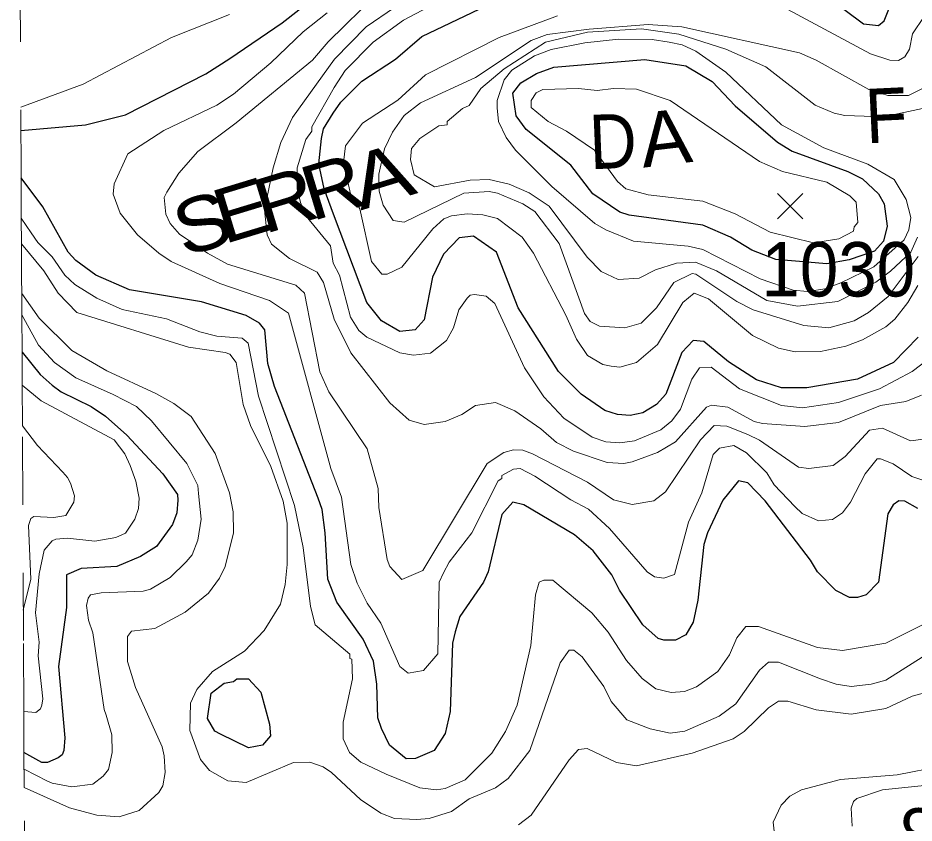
# Model space of a CAD drawing. Extents: x 423 to 448.8, y 7456.3 to 7484.
# Drawn here: x 423.094 to 424.412, y 7462.195 to 7463.38 of the extents above; entities that cross this region are included whole.
import ezdxf
from ezdxf.enums import TextEntityAlignment as Align

# ---------------------------------------------------------------- set-up
doc = ezdxf.new("R2010")
doc.units = 0
doc.header["$LTSCALE"] = 0.032
doc.linetypes.add('SHORT_DASHED', pattern=[2.7, 1.5, -1.2])
for name, color, linetype, lineweight in [('1', 7, 'Continuous', 25), ('2', 7, 'Continuous', 13), ('21', 7, 'Continuous', 25), ('22', 7, 'SHORT_DASHED', 13)]:
    doc.layers.add(name, color=color, linetype=linetype, lineweight=lineweight)
doc.layers.add('61', color=7, linetype='Continuous')

msp = doc.modelspace()

# ---------------------------------------------------------------- linework, layer by layer
at = {"layer": '1'}
for points in [[(423.0986, 7463.2141), (423.1934, 7463.2223), (423.2522, 7463.237), (423.3705, 7463.2973), (423.4061, 7463.3198), (423.4827, 7463.3724), (423.5677, 7463.4389)], [(424.2592, 7463.4304), (424.3381, 7463.3708), (424.3598, 7463.3685), (424.3683, 7463.3755), (424.3753, 7463.3925)], [(424.4185, 7462.9098), (424.3822, 7462.8727), (424.3289, 7462.848), (424.2546, 7462.8356), (424.2175, 7462.8356), (424.1804, 7462.8472), (424.1393, 7462.8735), (424.103, 7462.9036), (424.0875, 7462.9052), (424.0705, 7462.8874), (424.0473, 7462.8263), (424.0334, 7462.8109), (424.0133, 7462.7985), (423.9947, 7462.7946), (423.9762, 7462.7962), (423.9576, 7462.8023), (423.9228, 7462.8263), (423.8895, 7462.8596), (423.83, 7462.9532), (423.7982, 7463.0352), (423.7642, 7463.0584), (423.7433, 7463.056), (423.7201, 7463.032), (423.7039, 7462.998), (423.6915, 7462.9354), (423.6784, 7462.9207), (423.6559, 7462.9183), (423.6288, 7462.9338), (423.6072, 7462.9609), (423.5585, 7463.0909), (423.5446, 7463.128), (423.5368, 7463.1651), (423.5407, 7463.2022), (423.5438, 7463.2162), (423.5577, 7463.2394), (423.5693, 7463.2556), (423.6002, 7463.2865), (423.6497, 7463.319), (423.6884, 7463.3523), (423.8044, 7463.4079)], [(423.55, 7462.5541), (423.5461, 7462.6221), (423.5415, 7462.6562), (423.536, 7462.6732), (423.4718, 7462.8372), (423.4618, 7462.8712), (423.4572, 7462.9207), (423.4494, 7462.9307), (423.4301, 7462.9416), (423.3643, 7462.9617), (423.2584, 7462.9795), (423.2089, 7463.0011), (423.1795, 7463.0228), (423.1679, 7463.0351), (423.1307, 7463.1017), (423.0989, 7463.1444)], [(423.1002, 7462.8877), (423.1269, 7462.8549), (423.1447, 7462.8395), (423.1578, 7462.8294), (423.2019, 7462.8078), (423.2228, 7462.7938), (423.2545, 7462.766), (423.3071, 7462.7088), (423.3287, 7462.6786), (423.3295, 7462.6701), (423.328, 7462.6515), (423.3218, 7462.6345), (423.2978, 7462.602), (423.2746, 7462.5873), (423.2398, 7462.5726), (423.1872, 7462.5695), (423.1655, 7462.5603), (423.1655, 7462.5123), (423.154, 7462.4257), (423.1632, 7462.3205), (423.1617, 7462.3019), (423.1594, 7462.2957), (423.1532, 7462.2911), (423.1377, 7462.2841), (423.1292, 7462.2841), (423.1031, 7462.2989)], [(424.4178, 7462.6577), (424.3985, 7462.6685), (424.3899, 7462.6693), (424.3815, 7462.6631), (424.3737, 7462.65), (424.3598, 7462.5494), (424.342, 7462.5309), (424.3289, 7462.527), (424.3172, 7462.527), (424.2971, 7462.5371), (424.2701, 7462.5649), (424.26, 7462.5819), (424.1935, 7462.6693), (424.168, 7462.6956), (424.1541, 7462.6987), (424.1308, 7462.6701), (424.1084, 7462.6221), (424.103, 7462.6051), (424.0945, 7462.5231), (424.0875, 7462.4907), (424.0767, 7462.4721), (424.0612, 7462.4643), (424.0442, 7462.4643), (424.0357, 7462.4667), (424.0133, 7462.4868), (423.9792, 7462.5378), (423.9676, 7462.5603), (423.9405, 7462.5958), (423.9127, 7462.619), (423.8384, 7462.6631), (423.8222, 7462.667), (423.806, 7462.6492), (423.7859, 7462.5649), (423.7789, 7462.5494), (423.7441, 7462.4991), (423.7371, 7462.4767), (423.7333, 7462.4597), (423.7302, 7462.3592), (423.7225, 7462.3267), (423.7062, 7462.3019), (423.6791, 7462.2903), (423.6652, 7462.2895), (423.6405, 7462.3096), (423.6289, 7462.3344), (423.6234, 7462.3499), (423.6219, 7462.3994), (423.6173, 7462.4334), (423.6018, 7462.4659), (423.5631, 7462.5201), (423.55, 7462.5541)]]:
    msp.add_lwpolyline(points, dxfattribs=at)
for points in [[(423.8222, 7463.2688), (423.8341, 7463.2843), (423.8571, 7463.298), (423.8823, 7463.3073), (424.0164, 7463.3182), (424.0767, 7463.3089), (424.1154, 7463.2858), (424.1494, 7463.2502), (424.2113, 7463.1968), (424.2329, 7463.1836), (424.3149, 7463.1535), (424.3366, 7463.1427), (424.3598, 7463.121), (424.3683, 7463.1063), (424.3729, 7463.073), (424.3675, 7463.0514), (424.3542, 7463.0366), (424.3169, 7463.0237), (424.2839, 7463.0176), (424.2091, 7463.0241), (424.1739, 7463.0377), (424.1424, 7463.0568), (424.1014, 7463.0746), (423.9932, 7463.0893), (423.9793, 7463.0939), (423.9398, 7463.121), (423.9073, 7463.1628), (423.8416, 7463.2154), (423.8269, 7463.2355)], [(423.3921, 7462.3258), (423.3836, 7462.3305), (423.3728, 7462.3491), (423.3782, 7462.3862), (423.3976, 7462.4009), (423.4115, 7462.4032), (423.4162, 7462.4071), (423.4332, 7462.4071), (423.4517, 7462.3878), (423.4641, 7462.3406), (423.4657, 7462.3236), (423.454, 7462.3096), (423.4332, 7462.3058)]]:
    msp.add_lwpolyline(points, close=True, dxfattribs=at)
at = {"layer": '2'}
msp.add_line((423.9545, 7462.8696), (423.932, 7462.8828), dxfattribs=at)
for points in [[(423.3589, 7463.1829), (423.4154, 7463.2254), (423.5275, 7463.3175), (423.5507, 7463.3445), (423.6235, 7463.4165), (423.659, 7463.4327), (423.8168, 7463.4807), (424.0025, 7463.5503), (424.0303, 7463.5596), (424.0875, 7463.5719), (424.1463, 7463.5727), (424.1881, 7463.565), (424.2314, 7463.5503), (424.301, 7463.5186), (424.3149, 7463.5162), (424.3265, 7463.5248), (424.3412, 7463.558), (424.3837, 7463.6168), (424.4178, 7463.6771), (424.451, 7463.7127)], [(423.6482, 7463.3948), (423.6064, 7463.3662), (423.56, 7463.319), (423.4981, 7463.2332), (423.4811, 7463.1961), (423.4695, 7463.1589), (423.4571, 7463.0971), (423.461, 7463.0607), (423.4672, 7463.0468), (423.4935, 7463.0259), (423.5345, 7463.0057), (423.5438, 7462.9903), (423.5592, 7462.9362), (423.584, 7462.8867), (423.6412, 7462.8132), (423.6698, 7462.7877), (423.6915, 7462.7814), (423.7225, 7462.7861), (423.7472, 7462.7961), (423.7673, 7462.8093), (423.7967, 7462.8139), (423.8253, 7462.8015), (423.8632, 7462.7753), (423.8864, 7462.7551), (423.9112, 7462.742), (423.9607, 7462.7258), (423.9854, 7462.7242), (423.9978, 7462.7265), (424.0349, 7462.7405), (424.0612, 7462.7559), (424.1068, 7462.807), (424.1146, 7462.8101), (424.1386, 7462.807), (424.1773, 7462.7861), (424.1896, 7462.783), (424.2515, 7462.7783), (424.301, 7462.7845), (424.3629, 7462.8093), (424.4, 7462.8155), (424.4232, 7462.8248)], [(423.6977, 7463.3956), (423.6613, 7463.3762), (423.6165, 7463.3438), (423.5755, 7463.302), (423.5592, 7463.2772), (423.5267, 7463.2193), (423.5267, 7463.213), (423.5175, 7463.2007), (423.5051, 7463.1589), (423.5051, 7463.128), (423.5097, 7463.1079), (423.5182, 7463.0878), (423.5538, 7463.0445), (423.5577, 7463.0189), (423.567, 7463.0011), (423.5832, 7462.9393), (423.5956, 7462.9199), (423.6072, 7462.9098), (423.6559, 7462.8867), (423.6761, 7462.8836), (423.7008, 7462.8866), (423.7248, 7462.9052), (423.7348, 7462.9237), (423.7426, 7462.9501), (423.7549, 7462.9671), (423.7595, 7462.9717), (423.7658, 7462.9725), (423.7827, 7462.9702), (423.7959, 7462.9594), (423.8392, 7462.865), (423.8679, 7462.8224), (423.8972, 7462.7908), (423.939, 7462.7629), (423.9591, 7462.7559), (423.9793, 7462.7544), (424.0009, 7462.7575), (424.0396, 7462.7737), (424.0558, 7462.7869), (424.069, 7462.8039), (424.0852, 7462.848), (424.0968, 7462.865), (424.1138, 7462.8658), (424.1556, 7462.834), (424.2175, 7462.8093), (424.2484, 7462.8062), (424.301, 7462.814), (424.3613, 7462.834), (424.4093, 7462.8596), (424.4565, 7462.8952)], [(423.4053, 7463.3847), (423.3203, 7463.3507), (423.1903, 7463.2819), (423.0984, 7463.2484)], [(424.4294, 7462.6979), (424.4092, 7462.7049), (424.3814, 7462.7234), (424.3629, 7462.7312), (424.3582, 7462.7312), (424.3404, 7462.7088), (424.3188, 7462.667), (424.3072, 7462.6515), (424.2925, 7462.6415), (424.2716, 7462.6399), (424.2476, 7462.6507), (424.2368, 7462.6608), (424.2066, 7462.6925), (424.1958, 7462.7103), (424.1656, 7462.7397), (424.1471, 7462.7505), (424.1262, 7462.7466), (424.1169, 7462.7374), (424.0999, 7462.6809), (424.0805, 7462.6376), (424.0597, 7462.561), (424.0442, 7462.5556), (424.0303, 7462.5572), (424.0195, 7462.5649), (423.9645, 7462.6283), (423.9336, 7462.6569), (423.9073, 7462.6708), (423.8547, 7462.7057), (423.833, 7462.7165), (423.823, 7462.7157), (423.806, 7462.7064), (423.806, 7462.7018), (423.8005, 7462.6987), (423.7619, 7462.6221), (423.7286, 7462.5788), (423.7201, 7462.5634), (423.7139, 7462.5494), (423.7116, 7462.4442), (423.6907, 7462.4195), (423.6683, 7462.4156), (423.6559, 7462.4256), (423.6281, 7462.4891), (423.608, 7462.5185), (423.5933, 7462.5479), (423.584, 7462.5757), (423.5701, 7462.6747), (423.5546, 7462.7165), (423.492, 7462.9454), (423.4641, 7462.964), (423.3914, 7462.9888), (423.3195, 7463.0212), (423.3017, 7463.0336), (423.27, 7463.0607), (423.2445, 7463.0924), (423.2344, 7463.1203), (423.2359, 7463.1357), (423.256, 7463.1798), (423.3086, 7463.2138), (423.3868, 7463.251), (423.4115, 7463.2672), (423.4664, 7463.3136), (423.5136, 7463.3592), (423.5492, 7463.3871)], [(423.932, 7462.8828), (423.9158, 7462.9068), (423.9003, 7462.9424), (423.8524, 7463.0336), (423.8361, 7463.0568), (423.7998, 7463.0846), (423.7782, 7463.0901), (423.7549, 7463.0916), (423.7317, 7463.0885), (423.7209, 7463.0839), (423.7046, 7463.0692), (423.659, 7463.0127), (423.6374, 7463.0026), (423.6296, 7463.0026), (423.6141, 7463.0212), (423.5972, 7463.0986), (423.5832, 7463.121), (423.5732, 7463.1667), (423.5762, 7463.1914), (423.601, 7463.2247), (423.6528, 7463.2587), (423.6938, 7463.2958), (423.8021, 7463.3507), (423.888, 7463.3824)], [(424.2268, 7463.3917), (424.3482, 7463.3268), (424.3768, 7463.3175), (424.3892, 7463.3167), (424.3985, 7463.3221), (424.4054, 7463.3337), (424.41, 7463.3561), (424.4271, 7463.3817)], [(424.4185, 7463.0286), (424.3743, 7462.9696), (424.3451, 7462.9462), (424.3242, 7462.9338), (424.2871, 7462.9238), (424.25, 7462.9269), (424.1757, 7462.9501), (424.1517, 7462.9624), (424.0914, 7463.0027), (424.086, 7463.0034), (424.0589, 7462.9903), (424.0334, 7462.9532), (424.0109, 7462.9307), (423.987, 7462.9238), (423.9498, 7462.9261), (423.9359, 7462.933), (423.9274, 7462.9447), (423.8903, 7463.0475), (423.8547, 7463.0947), (423.8369, 7463.1063), (423.7998, 7463.1218), (423.7874, 7463.1241), (423.7503, 7463.1218), (423.6621, 7463.0792), (423.6459, 7463.0816), (423.6312, 7463.104), (423.6257, 7463.1249), (423.625, 7463.1496), (423.6335, 7463.1868), (423.6451, 7463.2115), (423.6621, 7463.2362), (423.6861, 7463.2548), (423.7673, 7463.292), (423.8493, 7463.3461), (423.8725, 7463.3553), (423.9344, 7463.3631), (424.021, 7463.3701), (424.0705, 7463.3662), (424.2438, 7463.3283), (424.2685, 7463.3175), (424.3458, 7463.2742), (424.3737, 7463.2656), (424.4039, 7463.2656), (424.4356, 7463.2811)], [(424.4248, 7463.2463), (424.3675, 7463.2339), (424.3103, 7463.2362), (424.2948, 7463.2393), (424.267, 7463.251), (424.1943, 7463.3074), (424.1355, 7463.3337), (424.0663, 7463.3558), (424.0115, 7463.3633), (423.9319, 7463.3588), (423.8703, 7463.3438), (423.8095, 7463.3048), (423.775, 7463.2755), (423.758, 7463.2509), (423.748, 7463.2463), (423.7256, 7463.227), (423.7255, 7463.2223), (423.7132, 7463.2208), (423.6853, 7463.2022), (423.673, 7463.1875), (423.6714, 7463.1713), (423.6768, 7463.1488), (423.707, 7463.1311), (423.7596, 7463.1411), (423.7874, 7463.1419), (423.8168, 7463.1349), (423.8462, 7463.1225), (423.8756, 7463.1025), (423.9313, 7463.0274), (423.9521, 7463.0065), (423.9769, 7462.9949), (424.0078, 7462.9965), (424.0318, 7463.0088), (424.0628, 7463.0189), (424.0906, 7463.0204), (424.1216, 7463.0073), (424.1958, 7462.964), (424.2407, 7462.9555), (424.3002, 7462.9625), (424.3561, 7462.991), (424.3777, 7463.0072), (424.4077, 7463.035), (424.4173, 7463.0571)], [(424.4263, 7462.7598), (424.4069, 7462.7575), (424.366, 7462.7761), (424.3466, 7462.7729), (424.311, 7462.7343), (424.2932, 7462.7211), (424.2577, 7462.7165), (424.2422, 7462.7188), (424.185, 7462.7583), (424.168, 7462.7668), (424.137, 7462.7791), (424.1184, 7462.7799), (424.0983, 7462.759), (424.0465, 7462.6825), (424.0295, 7462.6693), (423.9978, 7462.6639), (423.97, 7462.6708), (423.9321, 7462.6964), (423.8509, 7462.7381), (423.8369, 7462.7435), (423.823, 7462.7443), (423.8091, 7462.7405), (423.7843, 7462.7242), (423.69, 7462.5665), (423.659, 7462.5533), (423.6412, 7462.5726), (423.6374, 7462.5827), (423.625, 7462.6593), (423.6242, 7462.6871), (423.608, 7462.7459), (423.5515, 7462.8294), (423.5384, 7462.8588), (423.5159, 7462.9748), (423.5028, 7462.9864), (423.4023, 7463.0174), (423.3729, 7463.0336), (423.3318, 7463.0615), (423.3179, 7463.0769), (423.3117, 7463.0908), (423.3094, 7463.1156), (423.3133, 7463.1233), (423.3311, 7463.1512), (423.3589, 7463.1829)], [(423.0992, 7463.0849), (423.1139, 7463.0632), (423.1237, 7463.0493), (423.1447, 7463.0282), (423.1632, 7463.0011), (423.1779, 7462.9872), (423.2104, 7462.9671), (423.2476, 7462.9508), (423.3125, 7462.9369), (423.362, 7462.9176), (423.3868, 7462.9114), (423.4239, 7462.9083), (423.4331, 7462.9013), (423.4479, 7462.8232), (423.5012, 7462.6624), (423.5136, 7462.6005), (423.5244, 7462.5139), (423.5314, 7462.4868), (423.5824, 7462.4435), (423.5824, 7462.4373), (423.5855, 7462.4365), (423.5863, 7462.4071), (423.5724, 7462.3437), (423.5724, 7462.319), (423.5817, 7462.2988), (423.5987, 7462.2849), (423.6358, 7462.2671), (423.6853, 7462.247), (423.7101, 7462.2439), (423.7225, 7462.2462), (423.7518, 7462.2586), (423.7913, 7462.298), (423.8114, 7462.3298), (423.8284, 7462.3685), (423.8485, 7462.4566), (423.8555, 7462.5309), (423.8609, 7462.5494), (423.8679, 7462.5525), (423.881, 7462.5525), (423.9382, 7462.5046), (423.9622, 7462.4759), (423.9893, 7462.4342), (424.0125, 7462.4079), (424.0326, 7462.3924), (424.0551, 7462.387), (424.0744, 7462.3886), (424.0922, 7462.3955), (424.1239, 7462.4179), (424.1409, 7462.4427), (424.1517, 7462.4675), (424.1648, 7462.4845), (424.1834, 7462.4845), (424.2701, 7462.4535), (424.3072, 7462.4489), (424.3706, 7462.4597), (424.4402, 7462.4945)], [(423.0994, 7463.047), (423.1323, 7463.0073), (423.1532, 7462.9748), (423.181, 7462.9462), (423.345, 7462.8951), (423.3992, 7462.8874), (423.4061, 7462.8851), (423.4154, 7462.8727), (423.4254, 7462.8109), (423.4362, 7462.7799), (423.4664, 7462.7196), (423.4842, 7462.6686), (423.4904, 7462.6361), (423.4904, 7462.5757), (423.4873, 7462.5463), (423.4803, 7462.517), (423.4564, 7462.4783), (423.4277, 7462.4481), (423.3806, 7462.4179), (423.3573, 7462.3917), (423.3481, 7462.3715), (423.3473, 7462.3313), (423.3628, 7462.2888), (423.3759, 7462.2725), (423.403, 7462.2571), (423.4301, 7462.2547), (423.4997, 7462.2841), (423.5237, 7462.2849), (423.543, 7462.2779), (423.5553, 7462.2694), (423.5979, 7462.23), (423.6281, 7462.2099), (423.6482, 7462.2021), (423.6807, 7462.2006), (423.6993, 7462.2021), (423.7317, 7462.2122), (423.758, 7462.2308), (423.7967, 7462.247), (423.8152, 7462.2609), (423.847, 7462.3019), (423.8918, 7462.4311), (423.905, 7462.4497), (423.9119, 7462.4497), (423.9243, 7462.4396), (423.956, 7462.3963), (423.9669, 7462.3738), (423.99, 7462.3468), (424.0241, 7462.3336), (424.0535, 7462.3274), (424.0752, 7462.3305), (424.1254, 7462.3522), (424.1502, 7462.3708), (424.185, 7462.4203), (424.1981, 7462.4319), (424.2128, 7462.4319), (424.2747, 7462.4071), (424.2979, 7462.3994), (424.3196, 7462.3963), (424.349, 7462.3994), (424.3706, 7462.4055), (424.4333, 7462.445)], [(424.4178, 7462.9857), (424.4031, 7462.9609), (424.3838, 7462.9362), (424.3706, 7462.9253), (424.3366, 7462.906), (424.3118, 7462.8967), (424.2747, 7462.889), (424.2376, 7462.8882), (424.2128, 7462.8936), (424.1749, 7462.9122), (424.1099, 7462.9663), (424.0891, 7462.9748), (424.0721, 7462.9609), (424.0349, 7462.899), (424.004, 7462.8727), (423.9793, 7462.8658), (423.9669, 7462.8673), (423.9545, 7462.8696)], [(423.0998, 7462.9741), (423.1253, 7462.9377), (423.1733, 7462.8905), (423.2251, 7462.8603), (423.2971, 7462.8271), (423.3234, 7462.8124), (423.3489, 7462.7931), (423.3844, 7462.7389), (423.4053, 7462.6809), (423.4107, 7462.6531), (423.4115, 7462.6221), (423.3992, 7462.5726), (423.3906, 7462.5556), (423.3744, 7462.5332), (423.3404, 7462.5053), (423.2955, 7462.4814), (423.2615, 7462.4775), (423.2553, 7462.4697), (423.2553, 7462.4443), (423.2553, 7462.4326), (423.2669, 7462.3947), (423.3063, 7462.3073), (423.3094, 7462.2942), (423.311, 7462.2694), (423.3071, 7462.2501), (423.3017, 7462.2401), (423.2723, 7462.2137), (423.2429, 7462.2045), (423.2104, 7462.2068), (423.1702, 7462.2176), (423.1034, 7462.2474)], [(423.1033, 7462.2745), (423.1377, 7462.257), (423.1446, 7462.2538), (423.1733, 7462.2485), (423.2042, 7462.2524), (423.2197, 7462.264), (423.2274, 7462.274), (423.2328, 7462.2988), (423.2321, 7462.3251), (423.2242, 7462.3538), (423.2212, 7462.3623), (423.2042, 7462.4752), (423.1981, 7462.4938), (423.195, 7462.5154), (423.1973, 7462.5262), (423.2011, 7462.5309), (423.2166, 7462.534), (423.2785, 7462.5363), (423.2893, 7462.5394), (423.3179, 7462.5564), (423.3419, 7462.5796), (423.3504, 7462.5897), (423.3589, 7462.6113), (423.3636, 7462.6423), (423.3596, 7462.6801), (423.3589, 7462.6918), (423.3427, 7462.7242), (423.2909, 7462.7869), (423.2684, 7462.8078), (423.2344, 7462.8255), (423.1795, 7462.8503), (423.1478, 7462.8727), (423.1245, 7462.8982), (423.0999, 7462.9429)], [(423.1004, 7462.8392), (423.1284, 7462.8163), (423.2359, 7462.759), (423.2514, 7462.7382), (423.2591, 7462.7211), (423.2677, 7462.6979), (423.2723, 7462.6732), (423.2715, 7462.6577), (423.2661, 7462.6423), (423.2522, 7462.6214), (423.2383, 7462.6152), (423.2073, 7462.6097), (423.1671, 7462.6144), (423.1501, 7462.6128), (423.1447, 7462.6105), (423.133, 7462.5966), (423.1253, 7462.5618), (423.1199, 7462.5046), (423.1253, 7462.4613), (423.1238, 7462.4412), (423.1307, 7462.3777), (423.1292, 7462.3685), (423.1276, 7462.363), (423.1207, 7462.3576), (423.1028, 7462.3592)], [(423.1007, 7462.7794), (423.123, 7462.7505), (423.1603, 7462.7114), (423.1672, 7462.7036), (423.1713, 7462.6954), (423.1772, 7462.6763), (423.1764, 7462.667), (423.1648, 7462.6477), (423.147, 7462.6446), (423.1176, 7462.6461), (423.113, 7462.643), (423.1099, 7462.6329), (423.113, 7462.5541), (423.1021, 7462.5085)], [(424.3211, 7462.1905), (424.3196, 7462.2169), (424.3234, 7462.2269), (424.3281, 7462.2315), (424.366, 7462.2439), (424.4557, 7462.2532), (424.499, 7462.271), (424.5238, 7462.2926), (424.5806, 7462.3748), (424.6106, 7462.3943), (424.6527, 7462.4033), (424.6902, 7462.4003), (424.7395, 7462.3661), (424.7543, 7462.336), (424.7635, 7462.2927), (424.762, 7462.2478), (424.745, 7462.1735)], [(423.8307, 7462.1928), (423.8493, 7462.2068), (423.905, 7462.288), (423.9189, 7462.3035), (423.9313, 7462.305), (423.9746, 7462.2841), (424.004, 7462.2795), (424.086, 7462.298), (424.1463, 7462.3189), (424.1625, 7462.3297), (424.1981, 7462.3646), (424.2128, 7462.3746), (424.2268, 7462.3746), (424.2685, 7462.3615), (424.3196, 7462.3553), (424.3706, 7462.3638), (424.4093, 7462.3816), (424.4294, 7462.387)], [(424.4526, 7462.2787), (424.3876, 7462.2663), (424.3041, 7462.2594), (424.2469, 7462.2439), (424.2298, 7462.2346), (424.2167, 7462.2214), (424.2051, 7462.1967), (424.2082, 7462.1696)]]:
    msp.add_lwpolyline(points, dxfattribs=at)
for points in [[(424.2794, 7463.1883), (424.3443, 7463.1643), (424.383, 7463.1419), (424.4008, 7463.1125), (424.4076, 7463.0858), (424.4046, 7463.0677), (424.3977, 7463.0529), (424.3529, 7463.0136), (424.3045, 7462.9899), (424.2809, 7462.981), (424.2559, 7462.9772), (424.2555, 7462.9772), (424.2343, 7462.9791), (424.1857, 7462.9957), (424.1015, 7463.039), (424.0798, 7463.0437), (423.9994, 7463.0514), (423.9591, 7463.0676), (423.9429, 7463.0769), (423.8794, 7463.1318), (423.8261, 7463.1852), (423.8121, 7463.2038), (423.8013, 7463.227), (423.799, 7463.2471), (423.7989, 7463.2583), (423.8094, 7463.2883), (423.8206, 7463.3026), (423.854, 7463.3237), (423.8787, 7463.3329), (423.9282, 7463.343), (423.9777, 7463.3484), (424.0272, 7463.3476), (424.052, 7463.3438), (424.0713, 7463.3399), (424.0914, 7463.3306), (424.1355, 7463.2997), (424.2175, 7463.2223)], [(423.9189, 7463.2757), (423.946, 7463.2726), (423.97, 7463.2757), (424.004, 7463.2749), (424.0535, 7463.2579), (424.185, 7463.1682), (424.219, 7463.1535), (424.284, 7463.138), (424.318, 7463.1179), (424.3273, 7463.1086), (424.3296, 7463.0784), (424.3242, 7463.0723), (424.3234, 7463.0661), (424.3018, 7463.0545), (424.2643, 7463.0486), (424.2005, 7463.0645), (424.1494, 7463.0916), (424.1015, 7463.1102), (424.021, 7463.1194), (423.9885, 7463.128), (423.9761, 7463.1388), (423.9421, 7463.1852), (423.9011, 7463.213), (423.874, 7463.227), (423.8493, 7463.2478), (423.8493, 7463.2579), (423.8563, 7463.2695), (423.8663, 7463.2742)]]:
    msp.add_lwpolyline(points, close=True, dxfattribs=at)
at = {"layer": '21'}
for p, q in [((424.2113, 7463.1213), (424.2488, 7463.0838)), ((424.2488, 7463.1213), (424.2113, 7463.0838))]:
    msp.add_line(p, q, dxfattribs=at)
at = {"layer": '22'}
for points in [[(423.0989, 7463.1444), (423.0966, 7463.5932), (423.0964, 7463.6262), (423.0955, 7463.7982), (423.0952, 7463.8631), (423.0945, 7463.9993), (423.0942, 7464.06)], [(423.0999, 7462.9429), (423.0995, 7463.0284), (423.0994, 7463.047), (423.0992, 7463.0849), (423.0989, 7463.1444)], [(423.1028, 7462.3592), (423.1023, 7462.4635), (423.1007, 7462.7794), (423.1004, 7462.8392), (423.1002, 7462.8877), (423.0999, 7462.9429)], [(423.1074, 7461.4642), (423.1052, 7461.8987), (423.1034, 7462.2474), (423.1031, 7462.2989), (423.1028, 7462.3592)]]:
    msp.add_lwpolyline(points, dxfattribs=at)

# ---------------------------------------------------------------- texts
at = {"layer": '61'}
for s, rotation, width, p in [('F', 2.739, 0.95, (424.3732, 7463.1964)), ('D', 2.29, 0.9, (423.971, 7463.1582)), ('A', 6.75, 1.05, (424.051, 7463.1636)), ('A', 16.925, 1.25, (423.6409, 7463.1092)), ('R', 16.925, 1.15, (423.5685, 7463.093)), ('R', 16.925, 1.15, (423.4989, 7463.0742)), ('E', 16.925, 1.15, (423.4359, 7463.0582)), ('S', 16.925, 1.15, (423.377, 7463.0394))]:
    msp.add_text(s, height=0.08, rotation=rotation, dxfattribs=dict(at, width=width)).set_placement(p, align=Align.CENTER)
at = {"layer": '61', "width": 0.95}
for s, p in [('1030', (424.3008, 7462.9698)), ('829', (424.4753, 7462.1369))]:
    msp.add_text(s, height=0.08, dxfattribs=at).set_placement(p, align=Align.CENTER)

doc.saveas('drawing.dxf')
